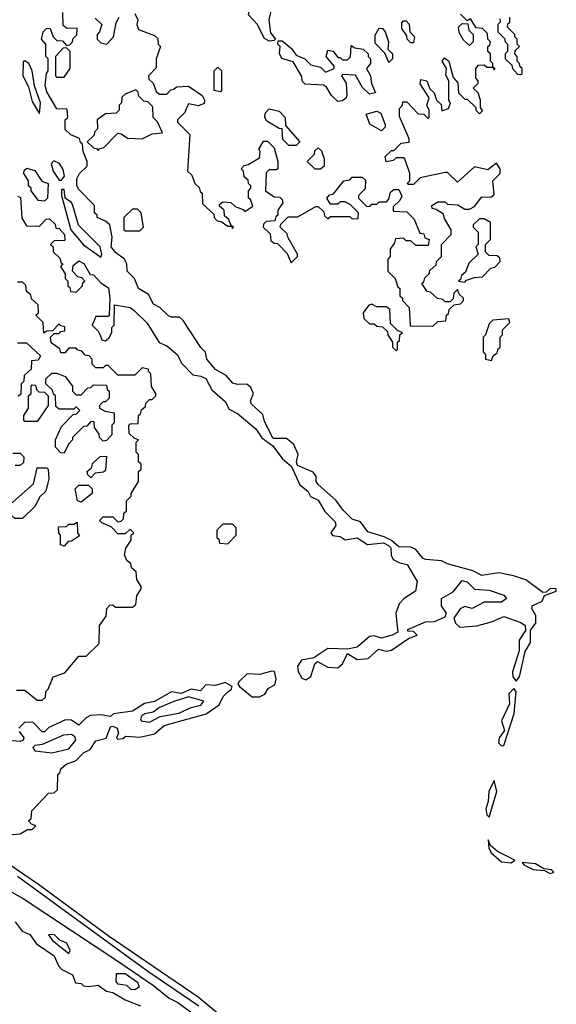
# Model space of a CAD drawing. Extents: x 2769579 to 2883812, y 684207 to 828660.
# Tile 469 of 505: x 2845053 to 2847250, y 805234 to 809265. Entities that reach past the tile are written whole.
import ezdxf

# ---------------------------------------------------------------- set-up
doc = ezdxf.new("R2010")
doc.units = 0

msp = doc.modelspace()

# ---------------------------------------------------------------- linework, layer by layer
at = {"layer": '0CON02XD'}
for points in [[(2846075, 809177.5), (2846055, 809187.5), (2846026.1, 809246.1), (2845990, 809285), (2846000, 809335), (2846026.2, 809375), (2846030.5, 809409.5), (2846055, 809426.7), (2846072.5, 809415), (2846082.5, 809375), (2846082.5, 809305), (2846073.3, 809265), (2846080.7, 809210.7), (2846100, 809185), (2846095, 809180), (2846075, 809177.5)], [(2845383, 807973), (2845390, 807955), (2845405, 807950), (2845418.3, 807961.7), (2845430, 807985), (2845430, 808005), (2845440, 808015), (2845441.7, 808098.3), (2845505, 808087.5), (2845522.5, 808075), (2845575, 808022.5), (2845623.6, 807943.6), (2845655, 807930), (2845697.5, 807895), (2845717, 807857), (2845761.7, 807811.7), (2845795, 807806), (2845815.7, 807795.7), (2845839.7, 807749.7), (2845895, 807702.5), (2845910.7, 807670.7), (2845945, 807652.5), (2846020, 807590), (2846045, 807553.3), (2846090, 807520), (2846128.3, 807468.3), (2846166.4, 807436.4), (2846200.7, 807360.7), (2846232.5, 807335), (2846243.6, 807313.6), (2846275, 807297.5), (2846302, 807252), (2846345, 807210), (2846347.5, 807195), (2846327.5, 807165), (2846333.6, 807153.6), (2846365, 807150), (2846385, 807136.2), (2846435, 807143.3), (2846477, 807117), (2846543, 807123), (2846563, 807113), (2846572.5, 807102.5), (2846573.6, 807073.6), (2846582.5, 807055), (2846605, 807042.5), (2846640, 807035), (2846680, 806965), (2846673.3, 806925), (2846627.5, 806895), (2846606.4, 806873.6), (2846593.3, 806835), (2846597.5, 806795), (2846601.7, 806758.3), (2846577.5, 806745), (2846535, 806733.3), (2846505, 806742.5), (2846485, 806740), (2846435, 806696.7), (2846395, 806687.5), (2846315, 806690.8), (2846257.5, 806652.5), (2846207.3, 806642.7), (2846190.8, 806619.2), (2846193.9, 806596.1), (2846208.8, 806568.8), (2846225, 806563.3), (2846245, 806576.7), (2846262, 806628), (2846272.5, 806637.5), (2846315, 806614.2), (2846355, 806612), (2846375, 806628.8), (2846395, 806670), (2846435, 806646), (2846479.7, 806650.3), (2846522.3, 806687.7), (2846555, 806680), (2846575, 806683.8), (2846645, 806732.5), (2846680, 806745), (2846665, 806760), (2846641.7, 806761.7), (2846641.7, 806768.3), (2846715, 806800), (2846751.7, 806801.7), (2846795, 806820), (2846800, 806835), (2846780, 806865), (2846780, 806895), (2846827.7, 806922.3), (2846865, 806968.8), (2846885, 806963.8), (2846915, 806933.3), (2846975, 806930), (2847035, 806908.8), (2847046.7, 806895), (2847025, 806880), (2846955, 806880), (2846905, 806854), (2846875, 806863.3), (2846856.4, 806853.6), (2846830, 806815), (2846836.7, 806795), (2846855, 806778.8), (2846925, 806783.8), (2846988.8, 806801.2), (2847035, 806822), (2847105, 806796.9), (2847122, 806785), (2847123.8, 806765), (2847098, 806725), (2847098.3, 806681.7), (2847070, 806595), (2847072, 806575), (2847085, 806557.5), (2847099.2, 806575), (2847122, 806678), (2847144.2, 806715.8), (2847143.8, 806766.2), (2847165.8, 806795), (2847165.6, 806825.6), (2847150, 806855), (2847151.2, 806865), (2847192.5, 806885), (2847201.7, 806908.3), (2847250, 806925), (2847250, 806935), (2847225, 806936.7), (2847208.3, 806921.7), (2847195, 806920), (2847125, 806972), (2847075, 806988), (2847015, 807001.2), (2846945, 806990), (2846908.8, 807008.8), (2846805, 807037.5), (2846780, 807050), (2846715.9, 807055.9), (2846705, 807060), (2846675, 807096.2), (2846655, 807106), (2846605, 807106.7), (2846575, 807132.5), (2846545, 807147.5), (2846478.8, 807168.8), (2846448.8, 807208.8), (2846415, 807220), (2846377.3, 807257.3), (2846347.6, 807297.6), (2846275, 807362.5), (2846267.5, 807375), (2846267.5, 807395), (2846255, 807412.5), (2846190.7, 807440.7), (2846186.7, 807455), (2846193.3, 807485), (2846176.2, 807526.2), (2846145, 807550), (2846090.7, 807550.7), (2846055, 807620), (2846048.3, 807648.3), (2846001.7, 807691.7), (2845997.5, 807705), (2846010, 807735), (2845999.3, 807759.3), (2845983, 807773), (2845945, 807771.2), (2845926.4, 807776.4), (2845898.8, 807808.8), (2845855, 807833.3), (2845820, 807875), (2845813.6, 807903.6), (2845795, 807922.5), (2845723, 808033), (2845707, 808047), (2845675, 808046.7), (2845662.7, 808052.7), (2845626.4, 808086.4), (2845600.5, 808100.5), (2845580, 808140), (2845540, 808165), (2845523.3, 808205), (2845493.3, 808235), (2845492.5, 808265), (2845482.5, 808285), (2845445, 808312.5), (2845427.5, 808335), (2845432.5, 808375), (2845422.5, 808425), (2845405, 808440), (2845370, 808455), (2845370, 808465), (2845360, 808475), (2845360, 808505), (2845295, 808570), (2845287.5, 808585), (2845287, 808613), (2845297.5, 808635), (2845330, 808665), (2845330, 808685), (2845312.5, 808725), (2845310, 808755), (2845301.7, 808761.7), (2845298.3, 808778.3), (2845263, 808793), (2845240, 808815), (2845240, 808855), (2845250, 808865), (2845248.3, 808898.3), (2845205, 808900), (2845165, 808970), (2845157.5, 808995), (2845162.5, 809045), (2845170, 809055), (2845170, 809105), (2845160, 809115), (2845160, 809165), (2845142.5, 809185), (2845150, 809215), (2845165, 809230), (2845178.3, 809228.3), (2845190, 809195), (2845205, 809180), (2845228.3, 809178.3), (2845245, 809160), (2845258.3, 809161.7), (2845270, 809175), (2845271.7, 809188.3), (2845287, 809203), (2845288.3, 809228.3), (2845245, 809230), (2845231.7, 809241.7), (2845230, 809295)], [(2845361.7, 809271.7), (2845390, 809245), (2845380, 809215), (2845370, 809205), (2845370, 809185), (2845385, 809170), (2845410, 809165), (2845437.5, 809195), (2845448.3, 809251.7), (2845460, 809275)], [(2845525, 809290), (2845537.5, 809265), (2845532.5, 809245), (2845540, 809225), (2845605, 809200), (2845618.3, 809188.3), (2845620, 809165), (2845630, 809155), (2845612.5, 809105), (2845611.7, 809068.3), (2845580, 809035), (2845581.7, 809021.7), (2845600, 809005), (2845611.7, 808971.7), (2845625, 808960), (2845655, 808960), (2845671.7, 808978.3), (2845685, 808980), (2845695, 808990), (2845745, 808992.5), (2845800, 808955), (2845810, 808935), (2845808.3, 808921.7), (2845785, 808912.5), (2845745, 808920), (2845735, 808900), (2845730, 808885), (2845700, 808855), (2845700, 808845), (2845750, 808795), (2845740, 808645), (2845758.3, 808628.3), (2845770, 808595), (2845788.3, 808578.3), (2845791.7, 808561.7), (2845800, 808555), (2845801.7, 808511.7), (2845848.3, 808468.3), (2845850, 808455), (2845861.7, 808441.7), (2845878.3, 808438.3), (2845905, 808420), (2845920, 808420), (2845925, 808410), (2845928.3, 808418.3), (2845920, 808420), (2845908.3, 808448.3), (2845891.7, 808461.7), (2845890, 808485), (2845871.7, 808501.7), (2845871.7, 808508.3), (2845885, 808520), (2845917, 808517), (2845935, 808500), (2845968.3, 808488.3), (2845975, 808480), (2846008.3, 808501.7), (2845998.3, 808528.3), (2845990, 808535), (2845990, 808565), (2846000, 808575), (2846000, 808585), (2845990, 808595), (2845988.3, 808608.3), (2845971.7, 808621.7), (2845970, 808645), (2845960, 808655), (2845971.7, 808668.3), (2845988.3, 808671.7), (2846035, 808700), (2846037.5, 808725), (2846032.5, 808735), (2846051.7, 808768.3), (2846068.3, 808768.3), (2846095, 808740), (2846110, 808685), (2846110, 808655), (2846105, 808650), (2846075, 808650), (2846061.7, 808638.3), (2846060, 808565), (2846095, 808540), (2846118.3, 808538.3), (2846128.3, 808528.3), (2846130, 808515), (2846110, 808485), (2846110, 808465), (2846101.7, 808458.3), (2846098.3, 808441.7), (2846061.7, 808438.3), (2846051.7, 808428.3), (2846050, 808415), (2846078.3, 808388.3), (2846081.7, 808361.7), (2846095, 808350), (2846108.3, 808348.3), (2846148.3, 808308.3), (2846165, 808270), (2846190, 808295), (2846190, 808305), (2846151.7, 808371.7), (2846148.3, 808388.3), (2846120, 808415), (2846121.7, 808428.3), (2846151.7, 808458.3), (2846191.7, 808458.3), (2846265, 808500), (2846275, 808500), (2846298.3, 808478.3), (2846301.7, 808461.7), (2846315, 808450), (2846325, 808460), (2846405, 808460), (2846415, 808450), (2846438.3, 808451.7), (2846440, 808475), (2846407, 808507), (2846385, 808520), (2846365, 808520), (2846355, 808510), (2846325, 808510), (2846310, 808535), (2846321.7, 808548.3), (2846338.3, 808551.7), (2846380, 808605), (2846405, 808610), (2846415, 808620), (2846455, 808620), (2846468.3, 808608.3), (2846467, 808573), (2846440, 808545), (2846440, 808535), (2846475, 808500), (2846488.3, 808501.7), (2846495, 808510), (2846515, 808510), (2846525, 808520), (2846555, 808520), (2846565, 808530)], [(2846565, 808530), (2846571.7, 808558.3), (2846585, 808570), (2846605, 808570), (2846617, 808543), (2846610, 808525), (2846581.7, 808498.3), (2846581.7, 808481.7), (2846638.3, 808478.3), (2846668.3, 808448.3), (2846691.7, 808391.7), (2846708.3, 808388.3), (2846711.7, 808371.7), (2846730, 808365), (2846725, 808340), (2846675, 808340), (2846655, 808360), (2846635, 808360), (2846625, 808370), (2846591.7, 808368.3), (2846588.3, 808351.7), (2846570, 808325), (2846570, 808295), (2846560, 808285), (2846560, 808235), (2846590, 808205), (2846601.7, 808171.7), (2846610, 808165), (2846610, 808135), (2846620, 808125), (2846620, 808115), (2846647, 808087), (2846651.7, 808011.7), (2846745, 808010), (2846765, 808030), (2846798.3, 808031.7), (2846800, 808055), (2846808.3, 808061.7), (2846811.7, 808078.3), (2846831.7, 808098.3), (2846858.3, 808101.7), (2846870, 808115), (2846870, 808125), (2846851.7, 808141.7), (2846845, 808160), (2846830, 808145), (2846828.3, 808121.7), (2846815, 808110), (2846795, 808110), (2846785, 808120), (2846763, 808123), (2846735, 808150), (2846721.7, 808151.7), (2846700, 808185), (2846708.3, 808191.7), (2846711.7, 808208.3), (2846730, 808225), (2846731.7, 808238.3), (2846758.3, 808261.7), (2846760, 808275), (2846780, 808295), (2846780, 808345), (2846820, 808385), (2846820, 808405), (2846791.7, 808451.7), (2846788.3, 808468.3), (2846758.3, 808488.3), (2846741.7, 808491.7), (2846740, 808505), (2846765, 808520), (2846795, 808520), (2846805, 808510), (2846847, 808507), (2846875, 808490), (2846895, 808490), (2846915, 808500), (2846945, 808540), (2846981.7, 808538.3), (2846995, 808550), (2846990, 808605), (2847020, 808635), (2847020, 808655), (2847005, 808677.5), (2846969.3, 808650.7), (2846915, 808662.5), (2846845, 808600), (2846805, 808640), (2846795, 808640), (2846693, 808617), (2846665, 808590), (2846645, 808590), (2846640, 808595), (2846650, 808605), (2846650, 808635), (2846630, 808695), (2846625, 808700), (2846595, 808700), (2846581.7, 808688.3), (2846553, 808683), (2846550, 808705), (2846575, 808730), (2846585, 808730), (2846615, 808760), (2846647, 808763), (2846647, 808777), (2846608.3, 808868.3), (2846608.3, 808901.7), (2846620, 808915), (2846621.7, 808928.3), (2846638.3, 808928.3), (2846685, 808880), (2846708.3, 808878.3), (2846725, 808860), (2846730, 808865), (2846730, 808895), (2846720, 808915), (2846730, 808945), (2846693, 809003), (2846695, 809020), (2846720, 809015), (2846731.7, 808981.7), (2846750, 808965), (2846760, 808935), (2846778.3, 808918.3), (2846781.7, 808891.7), (2846808.3, 808901.7), (2846817.5, 808925), (2846810, 808935), (2846810, 809015), (2846798.3, 809038.3), (2846800, 809065), (2846782.5, 809095), (2846791.7, 809108.3), (2846810, 809095), (2846828.3, 809028.3), (2846847, 809007), (2846850, 808965), (2846875, 808940), (2846885, 808940), (2846920, 808905), (2846920, 808895), (2846935, 808880), (2846947.5, 808892.5), (2846940, 808905), (2846940, 808935), (2846930, 808965), (2846910, 808985), (2846930, 809005), (2846930, 809015), (2846920, 809025), (2846920, 809065), (2846931.7, 809078.3), (2846955, 809080), (2846965, 809070), (2846990, 809070), (2846995, 809060), (2847000, 809065), (2846990, 809070), (2846990, 809085), (2846980, 809095), (2846980, 809125), (2846970, 809135), (2846970, 809155), (2846978.3, 809161.7), (2846980, 809175), (2846970, 809185), (2846968.3, 809208.3), (2846948.3, 809228.3), (2846921.7, 809231.7), (2846898.3, 809268.3), (2846885, 809260), (2846858.3, 809288.3)], [(2847018.3, 809268.3), (2847020, 809255), (2847010, 809245), (2847010, 809215), (2847038.3, 809188.3), (2847040, 809175), (2847050, 809165), (2847050, 809135), (2847040, 809125), (2847040, 809105), (2847068.3, 809078.3), (2847070, 809065), (2847091.7, 809041.7), (2847105, 809040), (2847110, 809045), (2847110, 809065), (2847101.7, 809071.7), (2847100, 809085), (2847090, 809095), (2847090, 809115), (2847080, 809125), (2847081.7, 809138.3), (2847100, 809155), (2847090, 809165), (2847090, 809185), (2847080, 809195), (2847080, 809205), (2847050, 809235), (2847051.7, 809248.3), (2847060, 809255), (2847060, 809275)], [(2846565, 809090), (2846548.3, 809128.3), (2846508.3, 809168.3), (2846508.3, 809201.7), (2846525, 809230), (2846538.3, 809228.3), (2846550, 809215), (2846562.5, 809175), (2846560, 809145), (2846580, 809125), (2846580, 809105), (2846565, 809090)], [(2846665, 809170), (2846655, 809170), (2846640, 809185), (2846638.3, 809198.3), (2846618.3, 809228.3), (2846618.3, 809251.7), (2846625, 809260), (2846635, 809260), (2846647, 809247), (2846650, 809215), (2846670, 809195), (2846665, 809170)], [(2846895, 809160), (2846870.7, 809180.7), (2846853, 809213), (2846850, 809235), (2846865, 809250), (2846888.3, 809248.3), (2846891.7, 809221.7), (2846910, 809205), (2846910, 809175), (2846895, 809160)], [(2845235, 809030), (2845260, 809065), (2845260, 809135), (2845245, 809150), (2845231.7, 809148.3), (2845200, 809115), (2845200, 809035), (2845205, 809030), (2845235, 809030)], [(2846355, 808930), (2846330, 808955), (2846309.3, 808989.3), (2846297, 808997), (2846221.7, 809001.7), (2846211.7, 809011.7), (2846207.5, 809035), (2846173, 809093), (2846126.4, 809106.4), (2846117, 809127), (2846120, 809155), (2846110, 809165), (2846111.7, 809178.3), (2846128.3, 809178.3), (2846166.4, 809146.4), (2846185, 809120), (2846220, 809105), (2846245, 809080), (2846285, 809070), (2846305, 809050), (2846340, 809065), (2846340, 809075), (2846307.5, 809115), (2846315, 809140), (2846336.4, 809136.4), (2846355, 809110), (2846365, 809110), (2846375, 809100), (2846395, 809100), (2846407, 809113), (2846410, 809160), (2846425, 809150), (2846460, 809145), (2846480, 809125), (2846480, 809115), (2846490, 809105), (2846490, 809085), (2846472.5, 809065), (2846490, 809035), (2846493.6, 809003.6), (2846510, 808965), (2846485, 808960), (2846457, 808987), (2846428.3, 809038.3), (2846375, 809040), (2846370, 809035), (2846390, 809005), (2846392.5, 808955), (2846390, 808945), (2846375, 808932.5), (2846355, 808930)], [(2845135, 808880), (2845138.8, 808925), (2845113.6, 808993.6), (2845103.8, 809055), (2845091.2, 809085), (2845073.8, 809096.2), (2845067, 809093), (2845066.7, 809035), (2845090, 808990), (2845105, 808930), (2845135, 808880)], [(2845875, 808970), (2845850, 808975), (2845850, 809055), (2845865, 809070), (2845880, 809055), (2845880, 808975), (2845875, 808970)], [(2845375, 808730), (2845381.7, 808738.3), (2845398.3, 808741.7), (2845455, 808800), (2845468.3, 808798.3), (2845495, 808780), (2845555, 808777.5), (2845595, 808797.5), (2845638.3, 808801.7), (2845617, 808847), (2845600, 808865), (2845598.3, 808908.3), (2845578.3, 808928.3), (2845561.7, 808931.7), (2845541.7, 808951.7), (2845538.3, 808968.3), (2845528.3, 808978.3), (2845485, 808960), (2845471.7, 808948.3), (2845470, 808925), (2845460, 808915), (2845460, 808895), (2845448.3, 808881.7), (2845405, 808880), (2845370, 808855), (2845371.7, 808818.3), (2845360, 808805), (2845358.3, 808791.7), (2845330, 808765), (2845355, 808740), (2845368.3, 808738.3), (2845375, 808730)], [(2846185, 808750), (2846155, 808750), (2846130, 808775), (2846128.3, 808818.3), (2846115, 808820), (2846065, 808850), (2846057.5, 808865), (2846058.3, 808881.7), (2846075, 808900), (2846115, 808890), (2846140, 808865), (2846141.7, 808831.7), (2846200, 808765), (2846185, 808750)], [(2846535, 808810), (2846487, 808837), (2846471.7, 808878.3), (2846515, 808890), (2846531.7, 808881.7), (2846550, 808835), (2846550, 808825), (2846535, 808810)], [(2846285, 808652.5), (2846263, 808653), (2846230, 808685), (2846260, 808715), (2846261.7, 808728.3), (2846275, 808740), (2846288.3, 808728.3), (2846300, 808695), (2846300, 808665), (2846285, 808652.5)], [(2845225, 808607.5), (2845236.2, 808625), (2845231.7, 808651.7), (2845215.9, 808675.9), (2845193, 808687), (2845182.5, 808675), (2845190, 808645), (2845215, 808607.5), (2845225, 808607.5)], [(2845155, 808522.5), (2845130, 808525), (2845100, 808565), (2845100, 808575), (2845090, 808585), (2845090, 808605), (2845070, 808635), (2845071.7, 808648.3), (2845083, 808657), (2845115, 808647.5), (2845143.6, 808603.6), (2845170, 808595), (2845167.5, 808535), (2845155, 808522.5)], [(2845385, 808292.5), (2845390, 808305), (2845383.3, 808335), (2845294.2, 808424.2), (2845271.2, 808505), (2845265, 808516.7), (2845240, 808535), (2845235, 808570), (2845225, 808570), (2845223.8, 808545), (2845262, 808405), (2845315, 808343.3), (2845385, 808292.5)], [(2845045, 808542.5), (2845057, 808537), (2845062.5, 808452.5), (2845081.7, 808421.7), (2845135, 808420), (2845161.7, 808448.3), (2845175, 808450), (2845198.3, 808428.3), (2845201.7, 808411.7), (2845215, 808410), (2845236.7, 808385), (2845238.3, 808361.7), (2845195, 808360), (2845180, 808345), (2845190, 808335), (2845190, 808315), (2845218.3, 808288.3), (2845221.7, 808271.7), (2845230, 808265), (2845220, 808255), (2845240, 808225), (2845240, 808205), (2845250, 808195), (2845250, 808175), (2845258.3, 808168.3), (2845261.7, 808151.7), (2845285, 808150), (2845310, 808175), (2845311.7, 808188.3), (2845320, 808195), (2845308.3, 808208.3), (2845291.7, 808211.7), (2845270, 808235), (2845271.7, 808258.3), (2845295, 808277.5), (2845316.4, 808266.4), (2845341.7, 808221.7), (2845355, 808220), (2845385, 808187.5), (2845417, 808167), (2845422.5, 808125), (2845420, 808055), (2845415, 808050), (2845365, 808050), (2845350, 808015), (2845375, 807990), (2845383, 807973)], [(2845545, 808400), (2845560, 808415), (2845550, 808475), (2845535, 808490), (2845515, 808490), (2845480, 808455), (2845480, 808405), (2845485, 808400), (2845545, 808400)], [(2846875, 808190), (2846881.7, 808198.3), (2846915, 808210), (2846948.3, 808211.7), (2846981.7, 808248.3), (2846998.3, 808251.7), (2847020, 808275), (2847018.3, 808288.3), (2847008.3, 808298.3), (2846975, 808300), (2846960, 808315), (2846960, 808345), (2846980, 808365), (2846980, 808435), (2846955, 808450), (2846935, 808450), (2846910, 808425), (2846910, 808415), (2846930, 808395), (2846930, 808345), (2846920, 808335), (2846930, 808305), (2846891.7, 808268.3), (2846878.3, 808231.7), (2846861.7, 808218.3), (2846858.3, 808201.7), (2846850, 808195), (2846875, 808190)], [(2845040, 806520), (2845075, 806520), (2845125, 806480), (2845145, 806480), (2845158.3, 806491.7), (2845160, 806515), (2845170, 806525), (2845190, 806575), (2845238.3, 806591.7), (2845295, 806660), (2845325, 806660), (2845378.3, 806711.7), (2845380, 806785), (2845407, 806823), (2845410, 806855), (2845421.7, 806868.3), (2845435, 806870), (2845445, 806860), (2845515, 806860), (2845528.3, 806871.7), (2845533, 806907), (2845550, 806935), (2845550, 806945), (2845533, 806973), (2845530, 807005), (2845511.7, 807021.7), (2845508.3, 807038.3), (2845491.7, 807051.7), (2845482.5, 807075), (2845488.3, 807101.7), (2845510, 807135), (2845510, 807155), (2845520, 807165), (2845505, 807180), (2845485, 807160), (2845455, 807160), (2845428.3, 807188.3), (2845390, 807205), (2845380, 807215), (2845395, 807230), (2845435, 807230), (2845455, 807210), (2845468.3, 807211.7), (2845478.3, 807221.7), (2845480, 807245), (2845490, 807255), (2845490, 807295), (2845510, 807315), (2845510, 807325), (2845540, 807375), (2845540, 807415), (2845550, 807425), (2845550, 807445), (2845540, 807455), (2845540, 807485), (2845530, 807495), (2845530, 807535), (2845540, 807545), (2845521.7, 807551.7), (2845501.7, 807571.7), (2845500, 807605), (2845505, 807610), (2845538.3, 807611.7), (2845540, 807645), (2845548.3, 807651.7), (2845551.7, 807668.3), (2845568.3, 807681.7), (2845570, 807695), (2845585, 807710), (2845595, 807710), (2845610, 807725), (2845610, 807735), (2845593, 807763), (2845590, 807815), (2845580, 807825), (2845580, 807835), (2845555, 807840), (2845525, 807810), (2845455, 807810), (2845415, 807850), (2845405, 807850), (2845395, 807840), (2845365, 807840), (2845350, 807855), (2845350, 807875), (2845338.3, 807888.3), (2845321.7, 807891.7), (2845308.3, 807908.3), (2845291.7, 807911.7), (2845285, 807920), (2845255, 807920), (2845238.3, 807901.7), (2845221.7, 807901.7), (2845218.3, 807918.3), (2845181.7, 807941.7), (2845180, 807965), (2845195, 807980), (2845215, 807980), (2845221.7, 807988.3), (2845238.3, 807991.7), (2845238.3, 808008.3), (2845221.7, 808011.7), (2845215, 808020), (2845188.3, 807991.7), (2845165, 807990), (2845151.7, 807981.7), (2845150, 808025), (2845120, 808055), (2845130, 808065), (2845128.3, 808098.3), (2845101.7, 808121.7), (2845098.3, 808138.3), (2845081.7, 808151.7), (2845078.3, 808178.3), (2845065, 808190), (2845045, 808190)], [(2846595, 807910), (2846600, 807915), (2846600, 807945), (2846608.3, 807951.7), (2846610, 807975), (2846620, 807985), (2846601.7, 807991.7), (2846571.7, 808021.7), (2846568.3, 808078.3), (2846555, 808090), (2846515, 808090), (2846495, 808100), (2846483, 808097), (2846460, 808065), (2846461.7, 808041.7), (2846485, 808020), (2846505, 808020), (2846515, 808010), (2846538.3, 808008.3), (2846558.3, 807988.3), (2846560, 807975), (2846580, 807945), (2846580, 807925), (2846595, 807910)], [(2846985, 807870), (2846991.7, 807888.3), (2847008.3, 807901.7), (2847011.7, 807918.3), (2847020, 807925), (2847020, 807965), (2847030, 807975), (2847030, 807995), (2847060, 808025), (2847055, 808040), (2846990, 808035), (2846975, 808020), (2846960, 807975), (2846950, 807965), (2846950, 807905), (2846960, 807895), (2846960, 807875), (2846985, 807870)], [(2845045, 807942.5), (2845081.7, 807941.7), (2845138.3, 807888.3), (2845128.3, 807871.7), (2845101.7, 807868.3), (2845100, 807835), (2845071.7, 807808.3), (2845070, 807785), (2845060, 807775), (2845058.3, 807731.7), (2845047, 807723)], [(2845235, 807490), (2845221.7, 807491.7), (2845200, 807515), (2845200, 807545), (2845225, 807600), (2845271.7, 807648.3), (2845285, 807650), (2845300, 807665), (2845285, 807680), (2845275, 807670), (2845215, 807670), (2845201.7, 807681.7), (2845200, 807725), (2845191.7, 807731.7), (2845188.3, 807748.3), (2845160, 807775), (2845160, 807795), (2845185, 807817.5), (2845205, 807817.5), (2845240, 807805), (2845270, 807765), (2845270, 807745), (2845285, 807730), (2845305, 807730), (2845331.7, 807758.3), (2845345, 807760), (2845355, 807770), (2845408.3, 807768.3), (2845411.7, 807751.7), (2845420, 807745), (2845420, 807715), (2845405, 807700), (2845395, 807700), (2845380, 807685), (2845380, 807675), (2845403, 807663), (2845440, 807655), (2845440, 807615), (2845430, 807605), (2845430, 807565), (2845408.3, 807541.7), (2845395, 807540), (2845380, 807555), (2845378.3, 807568.3), (2845360, 807595), (2845358.3, 807618.3), (2845345, 807620), (2845328.3, 807601.7), (2845315, 807600), (2845270, 807555), (2845270, 807545), (2845253, 807527), (2845235, 807490)], [(2845125, 807620), (2845075, 807620), (2845070, 807625), (2845070, 807645), (2845090, 807675), (2845090, 807725), (2845100, 807735), (2845100, 807765), (2845105, 807770), (2845118.3, 807768.3), (2845121.7, 807751.7), (2845131.7, 807741.7), (2845155, 807740), (2845170, 807725), (2845170, 807685), (2845125, 807620)], [(2845025, 807490), (2845055, 807490), (2845070, 807475), (2845068.3, 807451.7), (2845055, 807440), (2845035, 807440)], [(2845345, 807390), (2845331.7, 807401.7), (2845330, 807415), (2845348.3, 807431.7), (2845351.7, 807448.3), (2845383, 807477), (2845408.3, 807478.3), (2845405, 807420), (2845397, 807413), (2845361.7, 807408.3), (2845345, 807390)], [(2845065, 807222.5), (2845033, 807223), (2845020, 807235), (2845020, 807265), (2845011.7, 807271.7), (2845010, 807285), (2845025, 807290), (2845110, 807365), (2845125, 807430), (2845165, 807430), (2845170, 807425), (2845172.5, 807385), (2845160, 807335), (2845135, 807310), (2845116.4, 807273.6), (2845065, 807222.5)], [(2845305, 807290), (2845290, 807295), (2845280, 807345), (2845295, 807360), (2845335, 807360), (2845350, 807345), (2845350, 807325), (2845305, 807290)], [(2845235, 807110), (2845220, 807115), (2845220, 807155), (2845213, 807163), (2845211.7, 807188.3), (2845245, 807190), (2845255, 807200), (2845275, 807200), (2845288.3, 807208.3), (2845290, 807165), (2845298.3, 807151.7), (2845265, 807130), (2845251.7, 807128.3), (2845235, 807110)], [(2845905, 807120), (2845940, 807155), (2845940, 807185), (2845925, 807200), (2845885, 807200), (2845860, 807175), (2845860, 807145), (2845868.3, 807138.3), (2845871.7, 807121.7), (2845905, 807120)], [(2846035, 806492.5), (2846056.4, 806503.6), (2846071.7, 806528.3), (2846098.3, 806541.7), (2846103.8, 806565), (2846096.7, 806596.7), (2846085, 806598.8), (2846035, 806583.8), (2845985, 806586.7), (2845950, 806555), (2845946.7, 806545), (2845952.5, 806535), (2846005, 806493.3), (2846035, 806492.5)], [(2845008.3, 805928.3), (2845055, 805932.5), (2845085, 805950), (2845105, 805950), (2845120, 805965), (2845101.7, 805971.7), (2845090, 805985), (2845100, 805995), (2845103, 806027), (2845171.7, 806098.3), (2845195, 806100), (2845208.3, 806111.7), (2845210, 806175), (2845218.3, 806181.7), (2845221.7, 806198.3), (2845243, 806217), (2845285, 806232.5), (2845315, 806263.3), (2845342.3, 806277.7), (2845365, 806313.3), (2845406.7, 806323.3), (2845425, 806370), (2845435, 806373.3), (2845452.5, 806365), (2845457.5, 806345), (2845450, 806325), (2845455, 806320), (2845475, 806322.5), (2845488.3, 806331.7), (2845545, 806327.5), (2845605, 806341.2), (2845645, 806376.2), (2845816.1, 806423.9), (2845869.5, 806460.5), (2845886.2, 806495), (2845905, 806513.3), (2845920, 806525), (2845922.5, 806535), (2845895, 806551.2), (2845855, 806540), (2845815, 806542.5), (2845793, 806517), (2845755, 806524), (2845715, 806506.2), (2845675, 806513.3), (2845605, 806473.8), (2845563.8, 806466.2), (2845515, 806434), (2845436.7, 806423.3), (2845425, 806412.5), (2845385, 806420), (2845343.6, 806416.4), (2845325, 806407.5), (2845295, 806377.5), (2845265, 806397.5), (2845240.7, 806399.3), (2845173, 806367), (2845155, 806350), (2845145, 806350), (2845108.3, 806388.3), (2845075, 806390), (2845050, 806365)], [(2845585, 806390), (2845627.7, 806412.3), (2845705, 806425.8), (2845755, 806450), (2845795, 806458.8), (2845807.5, 806475), (2845745, 806492.5), (2845685, 806474.2), (2845625, 806449.2), (2845599.5, 806430.5), (2845565, 806423.3), (2845553.3, 806415), (2845547.5, 806405), (2845550, 806395), (2845585, 806390)], [(2847025, 806292.5), (2847035, 806293.3), (2847077.1, 806425), (2847086, 806515), (2847076.7, 806526.7), (2847056.2, 806505), (2847058.8, 806465), (2847026, 806395), (2847037.5, 806355), (2847016.7, 806325), (2847013.3, 806305), (2847025, 806292.5)], [(2845051.7, 806351.7), (2845070, 806325), (2845067.5, 806315), (2845055, 806310), (2845023, 806313)], [(2845185, 806264), (2845255, 806280), (2845283.3, 806315), (2845278.8, 806328.8), (2845265, 806339.2), (2845233.2, 806336.8), (2845145, 806298), (2845115, 806293.3), (2845106.7, 806285), (2845115, 806272.5), (2845185, 806264)], [(2846975, 806000), (2847006, 806105), (2846995, 806150), (2846974.3, 806105.7), (2846971.2, 806065), (2846961.2, 806035), (2846965, 806010), (2846975, 806000)], [(2847065, 805814), (2847080, 805825), (2847009.5, 805859.5), (2846980, 805885), (2846971.7, 805908.3), (2846973.8, 805875), (2846983.3, 805855), (2847025, 805818), (2847065, 805814)], [(2845880, 805185), (2845783.3, 805263.3), (2845415, 805514.3), (2845130, 805725), (2844923.3, 805865)], [(2847225, 805770), (2847235, 805772.5), (2847240, 805775), (2847230, 805785), (2847198.3, 805788.3), (2847165, 805810), (2847110, 805815), (2847117.5, 805805), (2847155, 805786.7), (2847201.7, 805781.7), (2847225, 805770)], [(2845787.3, 805227.3), (2845578.3, 805368.3), (2845045, 805757.8)], [(2844975, 805719.2), (2845068.1, 805668.1), (2845458.5, 805408.5), (2845601.1, 805311.1), (2845665, 805260), (2845701.1, 805241.1), (2845818.8, 805155)], [(2845035, 805572.5), (2845063.3, 805533.3), (2845095, 805520), (2845122.3, 805482.3), (2845195, 805432.5), (2845211.7, 805391.7), (2845226.4, 805376.4), (2845270, 805355), (2845281.7, 805321.7), (2845305, 805320), (2845315, 805310), (2845335, 805307.5), (2845375, 805312.5), (2845408.3, 805288.3), (2845435, 805282.5), (2845485, 805253.3), (2845547.5, 805227.5)], [(2845255, 805442.5), (2845260, 805455), (2845246.7, 805485), (2845217.5, 805497.5), (2845195, 805520), (2845171.7, 805518.3), (2845187.5, 805495), (2845255, 805442.5)], [(2845525, 805293.8), (2845510, 805295), (2845491.7, 805311.7), (2845457, 805317), (2845448.3, 805328.3), (2845450, 805360), (2845485, 805360.8), (2845536.2, 805325), (2845542.5, 805305), (2845525, 805293.8)]]:
    msp.add_lwpolyline(points, dxfattribs=at)

doc.saveas('drawing.dxf')
